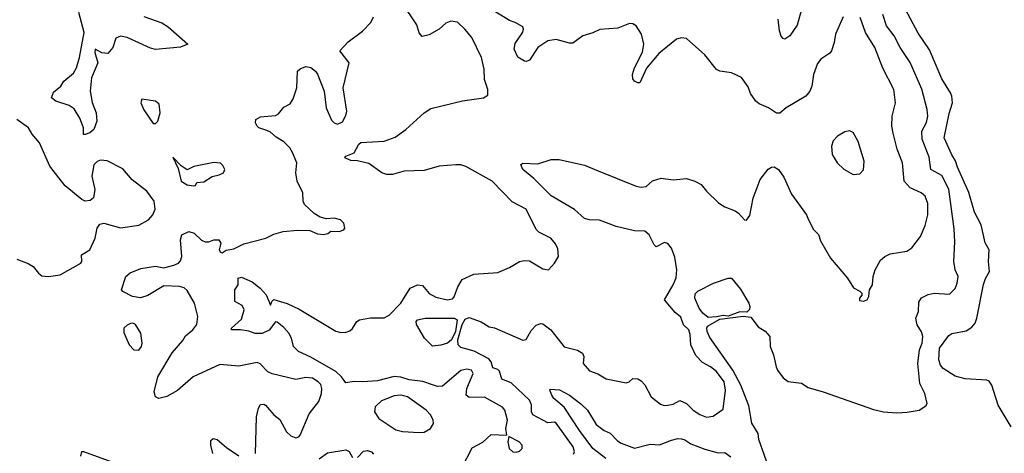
# Model space of a CAD drawing. Extents: x 1550320 to 1685906, y 509093 to 640511.
# Tile 278 of 532: x 1675452 to 1681349, y 525146 to 527742. Entities that reach past the tile are written whole.
import ezdxf

# ---------------------------------------------------------------- set-up
doc = ezdxf.new("R2010")
doc.units = 0

msp = doc.modelspace()

# ---------------------------------------------------------------- linework, layer by layer
at = {"layer": '0CON20XD'}
for points in [[(1680169.6, 527935), (1680109.5, 527710.5), (1680065, 527646), (1680035, 527626.2), (1680025, 527630), (1680013.7, 527643.7), (1680002.7, 527675), (1679994.6, 527745)], [(1677925, 525557.1), (1677866, 525576), (1677785, 525586.9), (1677735, 525603.2), (1677695, 525606), (1677595, 525580.5), (1677505, 525573.4), (1677455, 525576.8), (1677405, 525567.8), (1677380.4, 525605), (1677346.1, 525636.1), (1677195, 525722.3), (1677121.8, 525755), (1677091.5, 525785), (1677080.6, 525835), (1677064.7, 525865), (1677035, 525900), (1676995, 525931.4), (1676985, 525932.5), (1676945.5, 525884.5), (1676905, 525863.4), (1676862.8, 525862.8), (1676825, 525878.4), (1676773.9, 525886.1), (1676720, 525885), (1676720, 525895), (1676779.6, 525950.4), (1676796.5, 526005), (1676785, 526031.2), (1676740, 526055), (1676740, 526125), (1676760, 526155), (1676760, 526195), (1676780.7, 526200.7), (1676845, 526172.7), (1676891.5, 526135), (1676927.3, 526095), (1676955, 526033.3), (1676963.1, 526055), (1676975, 526066.4), (1677053.1, 526043.1), (1677125, 526010), (1677345, 525878.1), (1677375, 525869.4), (1677408.3, 525871.7), (1677429.7, 525880.3), (1677445.5, 525894.5), (1677470.8, 525935), (1677486.7, 525945), (1677552.6, 525957.4), (1677635, 525958.1), (1677665, 525972.9), (1677735.8, 526045), (1677790.6, 526135), (1677835, 526155.4), (1677865, 526151.9), (1677905, 526103.1), (1677945, 526081.8), (1678015, 526064.5), (1678045, 526070.8), (1678055, 526083.3), (1678076.2, 526143.8), (1678103, 526187), (1678171.3, 526218.7), (1678315, 526228), (1678385, 526258.8), (1678445, 526293.8), (1678475, 526300), (1678505, 526298), (1678585, 526250), (1678620, 526245), (1678655.8, 526284.2), (1678678.8, 526325), (1678675, 526370), (1678661.2, 526401.2), (1678633.3, 526435), (1678561.1, 526471.1), (1678545.7, 526485.7), (1678485, 526608), (1678401.4, 526651.4), (1678282.5, 526775), (1678125, 526862.5), (1678095, 526872.5), (1678065, 526873.5), (1677965, 526864.5), (1677875, 526840.4), (1677754.7, 526835.3), (1677685, 526814.6), (1677650, 526815), (1677622, 526825), (1677542.2, 526882.2), (1677475, 526896.5), (1677435, 526898.5), (1677398.8, 526915), (1677405, 526925.7), (1677454.4, 526945.6), (1677483.3, 526996.7), (1677495, 527006.9), (1677634.3, 527014.3), (1677700.5, 527039.5), (1677765.4, 527084.6), (1677874.4, 527185.6), (1677915, 527210), (1678105, 527257.1), (1678230, 527275), (1678255, 527290), (1678256.7, 527325), (1678236.2, 527385), (1678233.9, 527446.1), (1678217.5, 527515), (1678159.4, 527635), (1678118.6, 527685), (1678075, 527726.9), (1678035, 527734.2), (1678005, 527720.8), (1677965, 527686), (1677905, 527652), (1677862.3, 527642.3), (1677844.1, 527664.1), (1677831.2, 527711.2), (1677740.5, 527845)], [(1680385, 527760), (1680338.1, 527655), (1680331.1, 527605), (1680314.3, 527555), (1680305, 527542.5), (1680250, 527505), (1680229.7, 527480.3), (1680207.1, 527415), (1680195.7, 527345), (1680184.2, 527315), (1680160.8, 527285), (1680042.5, 527215), (1680005, 527182.5), (1679985, 527182.5), (1679936.7, 527215), (1679880.7, 527239.3), (1679861.4, 527255), (1679829.8, 527299.8), (1679815, 527340), (1679775.7, 527395.7), (1679715, 527424.2), (1679645, 527434), (1679625, 527443.8), (1679555, 527532.5), (1679445, 527629.2), (1679415, 527634), (1679386.7, 527625), (1679280.8, 527539.2), (1679207.2, 527452.8), (1679166.7, 527365), (1679155, 527363.8), (1679135, 527373.8), (1679125, 527387.5), (1679122, 527415), (1679134.4, 527455), (1679181.4, 527548.6), (1679190.5, 527595), (1679177.2, 527655), (1679145, 527706), (1679125, 527718.2), (1679105, 527719.4), (1679035, 527691.8), (1678925.8, 527684.2), (1678885, 527664), (1678825, 527646), (1678765, 527601.9), (1678745, 527601.1), (1678665, 527623.5), (1678615, 527615.5), (1678554.7, 527575.3), (1678505, 527500), (1678488.3, 527491.7), (1678475, 527493.8), (1678435, 527518), (1678414.5, 527565), (1678420.5, 527599.5), (1678465, 527666.7), (1678470, 527685), (1678465, 527698.8), (1678420, 527725), (1678385, 527737.1), (1678225, 527834.4)], [(1681245, 525584.2), (1681115, 525591.4), (1681055, 525608.7), (1680982.2, 525655), (1680966.2, 525675), (1680956.5, 525705), (1680960.3, 525775), (1681017.8, 525852.2), (1681035, 525864.3), (1681121, 525879), (1681155, 525902), (1681174.1, 525925), (1681184.7, 525955), (1681223.9, 526156.1), (1681236.4, 526193.6), (1681260, 526235), (1681254.4, 526295), (1681259.4, 526365), (1681235, 526406.2), (1681210.3, 526515), (1681170.7, 526590.7), (1681137.4, 526707.4), (1681069, 526859), (1681058, 526898), (1681034.2, 526934.2), (1680990, 527035), (1681019.3, 527180.7), (1681038.1, 527245), (1681035.8, 527284.2), (1681027.1, 527305), (1680975, 527389.2), (1680901.3, 527561.3), (1680832.6, 527662.6), (1680724.6, 527865)], [(1676195, 527761.1), (1676303, 527723), (1676340.5, 527700.5), (1676460, 527595), (1676415, 527578), (1676265, 527564.3), (1676235, 527571.4), (1676095, 527635.5), (1676055, 527642.9), (1676027.7, 527632.3), (1676009.2, 527575), (1675979.1, 527540.9), (1675943.3, 527543.3), (1675904.4, 527565.6), (1675901.5, 527545), (1675920.9, 527485), (1675882.1, 527395), (1675874.7, 527315.3), (1675886.6, 527246.6), (1675909.1, 527185), (1675914.4, 527135), (1675896.2, 527085), (1675871.2, 527065), (1675844.4, 527054.4), (1675834.3, 527055), (1675834.5, 527095), (1675812.6, 527152.6), (1675778.5, 527208.5), (1675748.3, 527228.3), (1675668, 527255), (1675642, 527275), (1675655, 527308), (1675698, 527345), (1675716, 527375), (1675775, 527421.9), (1675791.8, 527455), (1675809.7, 527515), (1675837.5, 527665), (1675805.4, 527785)], [(1676278.8, 525605), (1676365, 525748.1), (1676428.2, 525821.8), (1676445, 525850.6), (1676489.5, 525885), (1676512.1, 525917.9), (1676519.6, 525965), (1676499.1, 526045), (1676455, 526122), (1676436.5, 526136.5), (1676408.8, 526145), (1676315, 526149.2), (1676218.7, 526091.3), (1676175, 526076.9), (1676127.1, 526085), (1676070, 526115), (1676061.2, 526125), (1676088.2, 526205), (1676113.5, 526226.5), (1676176.9, 526253.1), (1676265, 526267.1), (1676315, 526257.5), (1676375, 526272.1), (1676402.9, 526285), (1676415, 526298), (1676422.9, 526325), (1676415.6, 526424.4), (1676423.8, 526455), (1676465, 526473.3), (1676496.7, 526465), (1676541.8, 526421.8), (1676562.4, 526412.4), (1676585, 526412.7), (1676615, 526424.4), (1676644.1, 526424.1), (1676656.1, 526403.9), (1676646.2, 526365), (1676655, 526350), (1676665, 526346.7), (1676687.7, 526362.3), (1676735, 526370.5), (1676795, 526400), (1676925.5, 526434.5), (1676975, 526458.8), (1677030, 526475), (1677115, 526482), (1677190.5, 526480.5), (1677235, 526460), (1677273.6, 526456.4), (1677297, 526463), (1677315, 526476.2), (1677365.8, 526474.2), (1677393.3, 526485), (1677398.8, 526495), (1677393.9, 526523.9), (1677372.5, 526545), (1677335, 526553.8), (1677290.5, 526550.5), (1677250.8, 526560.8), (1677215, 526581.2), (1677158.8, 526635), (1677150, 526655), (1677148.8, 526705), (1677114.2, 526775), (1677105.7, 526825.7), (1677111.9, 526885), (1677086.7, 526946.7), (1677070, 526975), (1677035, 527012), (1676988.3, 527038.3), (1676955, 527068.6), (1676932, 527078), (1676885, 527094.3), (1676873.8, 527105), (1676863.8, 527125), (1676866.2, 527145), (1676895, 527160.5), (1676985, 527168.8), (1677001.2, 527178.8), (1677035, 527218.8), (1677071.2, 527238.8), (1677090.7, 527269.3), (1677111.9, 527335), (1677116.7, 527435), (1677131.7, 527448.3), (1677165, 527462.5), (1677195, 527456.7), (1677223.9, 527433.9), (1677235.6, 527415.6), (1677275.7, 527315), (1677288.2, 527215), (1677319.8, 527139.8), (1677335, 527124.3), (1677355, 527117.1), (1677385, 527130.8), (1677405, 527168.8), (1677410.5, 527195), (1677389.2, 527335), (1677426.2, 527485), (1677370, 527555), (1677420.3, 527609.7), (1677506, 527674), (1677555, 527726), (1677570.9, 527759.1)], [(1680264, 525514), (1680565, 525408), (1680625, 525394), (1680705, 525388), (1680768.3, 525391.7), (1680840, 525405), (1680879.3, 525430.7), (1680886.7, 525445), (1680874, 525505), (1680844.2, 525565), (1680830.6, 525685), (1680840.5, 525765), (1680856.4, 525806.4), (1680861.8, 525845), (1680853.1, 525873.1), (1680826.9, 525915), (1680820.4, 525955), (1680835.4, 525995), (1680838.2, 526051.8), (1680853.5, 526076.5), (1680893.6, 526096.4), (1680930, 526105), (1681020.5, 526099.5), (1681055, 526133.8), (1681067.9, 526165), (1681073.1, 526205), (1681055.4, 526245), (1681046.4, 526295), (1681053.1, 526413.1), (1681049.5, 526489.5), (1681017.7, 526727.7), (1680975, 526809.5), (1680908.8, 526845), (1680898.5, 526918.5), (1680856.8, 527026.8), (1680854.7, 527075), (1680883, 527127), (1680892, 527165), (1680888.2, 527205), (1680855.8, 527325.8), (1680785.8, 527485.8), (1680726.4, 527575), (1680690, 527645), (1680644.5, 527705), (1680622.4, 527772.4)], [(1678769.7, 525140.3), (1678774.3, 525155.7), (1678766.5, 525185), (1678665, 525326), (1678655, 525332), (1678615, 525329.5), (1678525, 525377.3), (1678516.9, 525395), (1678517.5, 525437.5), (1678505.8, 525465), (1678395, 525569), (1678339.3, 525589.3), (1678325, 525638.1), (1678315, 525648.2), (1678285, 525658.1), (1678276.7, 525695), (1678262.2, 525712.2), (1678175, 525757.2), (1678095, 525779.4), (1678078.1, 525795), (1678075.8, 525825), (1678101.7, 525918.3), (1678121, 525949), (1678145, 525960), (1678215, 525932.9), (1678263.3, 525903.3), (1678295, 525898.1), (1678465, 525823.5), (1678485, 525828), (1678515, 525881.2), (1678545, 525913.3), (1678573, 525923), (1678585, 525921.2), (1678633.8, 525885), (1678713.3, 525783.3), (1678793.4, 525763.4), (1678823.8, 525745), (1678830.8, 525725), (1678826, 525685), (1678865, 525640.6), (1678915, 525622.5), (1678965, 525593.1), (1678995, 525585.6), (1679085, 525568), (1679103.3, 525575), (1679125, 525594), (1679155, 525591.4), (1679175, 525580.8), (1679197.2, 525557.2), (1679235, 525484), (1679290.3, 525440.3), (1679312.7, 525432.7), (1679334.1, 525434.1), (1679365, 525440.8), (1679405, 525462.9), (1679445, 525444.5), (1679485, 525404.4), (1679525, 525378), (1679565, 525362.9), (1679605, 525369.2), (1679665, 525411.2), (1679680.4, 525525), (1679671.1, 525575), (1679625, 525636.4), (1679590, 525665), (1679540.7, 525690.7), (1679501.7, 525731.7), (1679472.1, 525795), (1679467.8, 525857.8), (1679458.9, 525885), (1679427.5, 525915), (1679412, 525962), (1679378.8, 525988.8), (1679313.3, 526065), (1679366.9, 526155), (1679383.8, 526196.2), (1679387.7, 526245), (1679375, 526320), (1679356.9, 526375), (1679335, 526403.1), (1679315, 526407.5), (1679265, 526382.5), (1679251.4, 526395), (1679221.9, 526455), (1679195.3, 526475.3), (1679135, 526478.8), (1679025, 526503.4), (1678925, 526542.5), (1678864.5, 526544.5), (1678835, 526551.4), (1678774.3, 526605), (1678635, 526686.9), (1678531.2, 526791.2), (1678465.8, 526845), (1678453.3, 526875), (1678466.2, 526883.8), (1678555, 526880), (1678635, 526906.2), (1678683.9, 526906.1), (1678835, 526870.8), (1678917.1, 526837.1), (1679145, 526745.5), (1679175, 526738.9), (1679205, 526744.3), (1679242.6, 526777.4), (1679295, 526793.3), (1679365, 526782.9), (1679445, 526790.8), (1679495.5, 526775.5), (1679534, 526755), (1679565, 526716), (1679638, 526645), (1679675, 526622.5), (1679737.6, 526597.6), (1679756.7, 526585), (1679793.6, 526543.6), (1679805, 526542.5), (1679825, 526570), (1679846.1, 526673.9), (1679887.5, 526785), (1679935, 526847.5), (1679955, 526860), (1679971.7, 526861.7), (1679997.5, 526845), (1680028.8, 526798.8), (1680075, 526697.5), (1680164, 526574), (1680176.7, 526545), (1680206.4, 526486.4), (1680235.9, 526455.9), (1680249.3, 526419.3), (1680307.5, 526315), (1680410, 526195), (1680446.1, 526136.1), (1680485, 526118), (1680495.8, 526105.8), (1680496.4, 526093.6), (1680482.5, 526075), (1680481.7, 526061.7), (1680505, 526057.5), (1680527.5, 526065), (1680537.5, 526085), (1680542, 526125), (1680560, 526155), (1680563.8, 526205), (1680575.9, 526244.1), (1680608.3, 526301.7), (1680633.3, 526325), (1680665, 526340), (1680765, 526356), (1680795, 526376.2), (1680847.5, 526445), (1680875, 526510), (1680891.5, 526575), (1680891.1, 526641.1), (1680875.4, 526685.4), (1680850.8, 526705), (1680785, 526736.2), (1680750.4, 526775), (1680739.5, 526885), (1680706.9, 526966.9), (1680683.8, 527063.8), (1680675.5, 527105), (1680678.1, 527165), (1680697.5, 527245), (1680686.9, 527325), (1680621.5, 527451.5), (1680574.5, 527575), (1680518.5, 527665), (1680486, 527756)], [(1676265, 527120), (1676278.8, 527135), (1676294, 527185), (1676287, 527237), (1676265, 527253.8), (1676184, 527266), (1676178, 527245), (1676195, 527203.3), (1676251.7, 527121.7), (1676265, 527120)], [(1675625, 526204), (1675695, 526215.8), (1675817.5, 526285), (1675823.3, 526295), (1675822, 526335), (1675872.9, 526365), (1675903.3, 526435), (1675916, 526495), (1675931.2, 526518.8), (1675955, 526523.8), (1676055, 526495.8), (1676165, 526511.2), (1676223.8, 526545), (1676248.8, 526575), (1676262.9, 526607.1), (1676256.8, 526656.8), (1676214, 526715), (1676125, 526784), (1676069.3, 526849.3), (1675975, 526897.9), (1675935, 526901.5), (1675915, 526893.1), (1675896.4, 526873.6), (1675884.3, 526805), (1675902.5, 526725), (1675893.6, 526676.4), (1675875, 526660), (1675845, 526656.7), (1675825, 526666), (1675725, 526747.5), (1675686.9, 526795), (1675632.7, 526865), (1675571.4, 527005), (1675526.1, 527056.1), (1675504.4, 527095), (1675434.4, 527145)], [(1680445, 526816), (1680485, 526820), (1680505.7, 526844.3), (1680509.4, 526895), (1680475, 527013.3), (1680445, 527066.2), (1680425, 527076.2), (1680395, 527071.2), (1680350, 527045), (1680325, 527017.5), (1680313.8, 526985), (1680318, 526935), (1680348, 526885), (1680388.3, 526848.3), (1680445, 526816)], [(1676493.3, 526746.7), (1676505, 526750), (1676513, 526767), (1676555, 526770.8), (1676605, 526803.8), (1676647.3, 526812.7), (1676672.5, 526825), (1676680, 526845), (1676668.8, 526868.8), (1676653.9, 526883.9), (1676615, 526888), (1676495, 526863.3), (1676455, 526842.5), (1676418.3, 526868.3), (1676370, 526920), (1676400.8, 526850.8), (1676418.8, 526775), (1676455, 526754.2), (1676493.3, 526746.7)], [(1675435, 526308.8), (1675503.6, 526283.6), (1675533.3, 526265), (1675563.8, 526225), (1675585, 526208), (1675625, 526204)], [(1679575, 525959.9), (1679543.2, 525985), (1679521.3, 526015), (1679496.5, 526075), (1679498.3, 526101.7), (1679513, 526117), (1679607.5, 526165), (1679695, 526194), (1679715, 526194.2), (1679770, 526130), (1679819.9, 526045), (1679825.7, 526025), (1679822.9, 526007.1), (1679808.1, 525991.9), (1679765, 525993.9), (1679695, 525967.8), (1679665, 525970.4), (1679625, 525964), (1679575, 525959.9)], [(1677925, 525787.5), (1677877.5, 525835), (1677828.3, 525918.3), (1677826, 525935), (1677834.4, 525945), (1677880, 525955), (1678035, 525956.2), (1678055, 525954.8), (1678071.9, 525945), (1678062.5, 525875), (1678038.1, 525825), (1678015, 525804.8), (1677975, 525794.7), (1677925, 525787.5)], [(1679947.6, 525037.6), (1679878.9, 525228.9), (1679874.5, 525265), (1679836.4, 525326.4), (1679819.9, 525429.9), (1679771.2, 525555), (1679724, 525645), (1679585, 525840), (1679569.7, 525875), (1679566.8, 525895), (1679572.2, 525907.8), (1679645, 525950), (1679785, 525967), (1679831.2, 525961.2), (1679875, 525904.4), (1679917.9, 525877.9), (1679945, 525846.2), (1679946.5, 525785), (1679967.5, 525735), (1679982.5, 525665), (1679990, 525645), (1680025, 525598), (1680055, 525576), (1680135, 525566.2), (1680175, 525540), (1680264, 525514)], [(1676165, 525764), (1676182, 525785), (1676185.8, 525805), (1676177.5, 525865), (1676145, 525918), (1676130, 525925), (1676115, 525922.9), (1676095.7, 525914.3), (1676076.7, 525895), (1676075, 525870), (1676107.5, 525795), (1676136.4, 525766.4), (1676165, 525764)], [(1676864, 525145), (1676869.5, 525365), (1676882.6, 525417.4), (1676895, 525438), (1676915, 525440), (1676925, 525434.2), (1676975, 525376.7), (1677009.7, 525349.7), (1677050.4, 525275), (1677075, 525250), (1677105, 525239.4), (1677123.3, 525245), (1677132, 525255), (1677185, 525383.3), (1677244.3, 525455.7), (1677260, 525505), (1677261.5, 525535), (1677255, 525558), (1677240, 525575), (1677205, 525596.9), (1677165, 525600), (1677105, 525587.3), (1676965, 525623.1), (1676938, 525635), (1676892.4, 525682.4), (1676875, 525690), (1676765, 525668.5), (1676651.7, 525678.3), (1676491.2, 525605), (1676397.6, 525522.4), (1676333.6, 525486.4), (1676285, 525473.8), (1676265.7, 525485), (1676258.1, 525515), (1676278.8, 525605)], [(1678098.5, 525055), (1678161.1, 525178.9), (1678225, 525212.5), (1678275, 525259.5), (1678370, 525255), (1678364.2, 525294.2), (1678374.4, 525345), (1678356.9, 525405), (1678343.6, 525423.6), (1678235, 525481.5), (1678145, 525480.8), (1678125.5, 525495), (1678130.2, 525535), (1678167.1, 525625), (1678158, 525645), (1678130.3, 525649.7), (1678095, 525641.4), (1677985, 525548.1), (1677955, 525546.9), (1677925, 525557.1)], [(1681390.6, 525305), (1681312.3, 525435), (1681275.6, 525555), (1681258.3, 525578.3), (1681245, 525584.2)], [(1678962, 525115), (1678885.2, 525175), (1678805, 525283.4), (1678712.9, 525422.9), (1678651.9, 525475), (1678639.4, 525495), (1678626.7, 525525), (1678630, 525530), (1678685, 525525.5), (1678745, 525493.6), (1678813.2, 525443.2), (1678853.3, 525405), (1678905, 525319.5), (1678953.3, 525283.3), (1678987.8, 525267.8), (1679032, 525222), (1679055, 525207.3), (1679135, 525177.8), (1679228.7, 525201.3), (1679285, 525198), (1679355, 525225.9), (1679394.4, 525234.4), (1679415, 525232.7), (1679435, 525227.2), (1679472.4, 525202.4), (1679555, 525172), (1679635, 525149.1), (1679675, 525151.9), (1679710.6, 525125)], [(1677845, 525270), (1677875, 525273.3), (1677912, 525295), (1677930, 525325), (1677928.8, 525345), (1677913.8, 525375), (1677887.5, 525405), (1677775.2, 525485.2), (1677735, 525495.4), (1677695, 525489.6), (1677620, 525460), (1677580.8, 525425), (1677577.5, 525395), (1677603.1, 525355), (1677705, 525287.8), (1677745, 525276.9), (1677845, 525270)], [(1676608.9, 525145), (1676596, 525195), (1676596.7, 525223.3), (1676610, 525235), (1676635, 525230), (1676690.8, 525180.8), (1676765, 525130.9)], [(1678425, 525152.9), (1678445, 525160), (1678461.2, 525175), (1678461.2, 525195), (1678444.1, 525214.1), (1678382.5, 525247.5), (1678376, 525215), (1678384.3, 525175), (1678405, 525155.8), (1678425, 525152.9)], [(1677245, 525112.7), (1677295, 525149.1), (1677405, 525167.5), (1677426.3, 525156.3), (1677445, 525121.2)], [(1677475, 525122), (1677510.7, 525159.3), (1677535, 525162.9), (1677559.2, 525155), (1677571.8, 525141.8)], [(1675818.9, 525128.9), (1675823.6, 525156.4), (1675835, 525156.7), (1676025, 525086.7)]]:
    msp.add_lwpolyline(points, dxfattribs=at)

doc.saveas('drawing.dxf')
